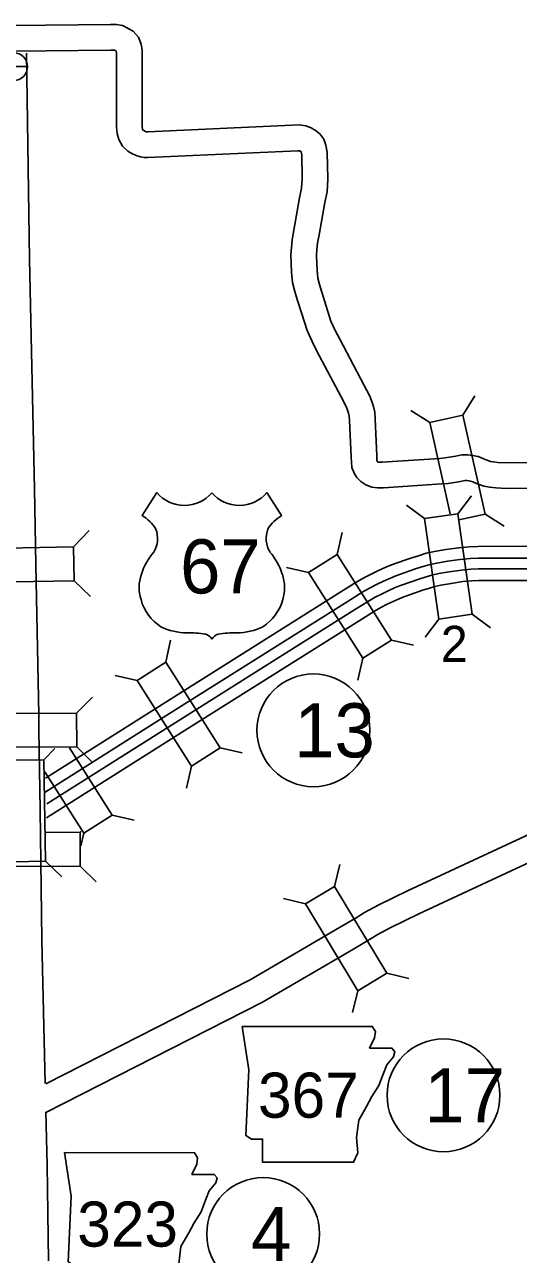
# Model space of a CAD drawing. Extents: x -939622 to -934222, y 1383701 to 1385301.
# Drawn here: x -936286.13 to -936268.8, y 1384561.29 to 1384604.48 of the extents above; entities that cross this region are included whole.
import ezdxf

# ---------------------------------------------------------------- set-up
doc = ezdxf.new("R2010")
doc.units = 0
for name, color, linetype in [('10', 7, 'Continuous'), ('15', 7, 'Continuous'), ('20', 7, 'Continuous'), ('21', 7, 'Continuous'), ('22', 7, 'Continuous'), ('26', 7, 'Continuous'), ('27', 7, 'Continuous')]:
    doc.layers.add(name, color=color, linetype=linetype)

msp = doc.modelspace()

# ---------------------------------------------------------------- linework, layer by layer
at = {"layer": '10'}
for points in [[(-936262.28, 1384589.162), (-936269.209, 1384589.087), (-936269.526, 1384589.104), (-936269.678, 1384589.12), (-936269.779, 1384589.139), (-936269.937, 1384589.198), (-936270.052, 1384589.246), (-936270.22, 1384589.315), (-936270.408, 1384589.351), (-936270.573, 1384589.367), (-936270.786, 1384589.366), (-936271, 1384589.318), (-936271.383, 1384589.26), (-936271.565, 1384589.242), (-936273.583, 1384589.114), (-936273.696, 1384589.109), (-936273.726, 1384589.113), (-936273.737, 1384589.117), (-936273.747, 1384589.125), (-936273.749, 1384589.127), (-936273.756, 1384589.138), (-936273.763, 1384589.155), (-936273.766, 1384589.181), (-936273.773, 1384589.337), (-936273.825, 1384590.636), (-936273.846, 1384590.873), (-936273.891, 1384591.069), (-936273.948, 1384591.246), (-936274.02, 1384591.425), (-936274.23, 1384591.822), (-936275.073, 1384593.428), (-936275.233, 1384593.741), (-936275.38, 1384594.059), (-936275.547, 1384594.585), (-936275.702, 1384595.088), (-936275.785, 1384595.356), (-936275.845, 1384595.577), (-936275.867, 1384595.844), (-936275.887, 1384596.37), (-936275.871, 1384596.578), (-936275.852, 1384596.799), (-936275.798, 1384597.096), (-936275.597, 1384598.227), (-936275.518, 1384598.607), (-936275.485, 1384599.051), (-936275.51, 1384600.005), (-936275.555, 1384600.247), (-936275.632, 1384600.46), (-936275.771, 1384600.647), (-936275.921, 1384600.757), (-936276.078, 1384600.856), (-936276.262, 1384600.922), (-936276.497, 1384600.954), (-936281.801, 1384600.709), (-936281.818, 1384600.71), (-936281.85, 1384600.716), (-936281.893, 1384600.728), (-936281.952, 1384600.757), (-936281.985, 1384600.775), (-936281.987, 1384600.778), (-936281.992, 1384600.8), (-936282.002, 1384600.921), (-936282.005, 1384603.585), (-936282.045, 1384603.795), (-936282.137, 1384604.035), (-936282.324, 1384604.244), (-936282.495, 1384604.347), (-936282.691, 1384604.448), (-936282.902, 1384604.479), (-936283.117, 1384604.48), (-936286.526, 1384604.445)], [(-936262.265, 1384588.262), (-936269.228, 1384588.187), (-936269.598, 1384588.207), (-936269.807, 1384588.229), (-936270.02, 1384588.268), (-936270.269, 1384588.361), (-936270.397, 1384588.415), (-936270.478, 1384588.448), (-936270.538, 1384588.459), (-936270.614, 1384588.467), (-936270.684, 1384588.467), (-936270.834, 1384588.433), (-936271.271, 1384588.367), (-936271.491, 1384588.345), (-936273.535, 1384588.215), (-936273.746, 1384588.206), (-936273.946, 1384588.237), (-936274.159, 1384588.311), (-936274.333, 1384588.437), (-936274.467, 1384588.571), (-936274.561, 1384588.731), (-936274.643, 1384588.923), (-936274.664, 1384589.112), (-936274.672, 1384589.299), (-936274.724, 1384590.579), (-936274.737, 1384590.732), (-936274.76, 1384590.83), (-936274.795, 1384590.939), (-936274.838, 1384591.045), (-936275.026, 1384591.403), (-936275.873, 1384593.014), (-936276.043, 1384593.348), (-936276.22, 1384593.732), (-936276.407, 1384594.316), (-936276.562, 1384594.822), (-936276.649, 1384595.104), (-936276.735, 1384595.42), (-936276.766, 1384595.79), (-936276.788, 1384596.388), (-936276.768, 1384596.65), (-936276.745, 1384596.918), (-936276.684, 1384597.256), (-936276.481, 1384598.398), (-936276.411, 1384598.733), (-936276.386, 1384599.072), (-936276.408, 1384599.911), (-936276.427, 1384600.01), (-936276.427, 1384600.013), (-936276.429, 1384600.014), (-936276.474, 1384600.042), (-936276.477, 1384600.043), (-936276.538, 1384600.051), (-936281.806, 1384599.808), (-936281.934, 1384599.815), (-936282.059, 1384599.84), (-936282.215, 1384599.883), (-936282.364, 1384599.957), (-936282.511, 1384600.036), (-936282.699, 1384600.208), (-936282.829, 1384600.441), (-936282.884, 1384600.652), (-936282.902, 1384600.886), (-936282.905, 1384603.5), (-936282.914, 1384603.547), (-936282.914, 1384603.548), (-936282.935, 1384603.561), (-936282.971, 1384603.579), (-936283.116, 1384603.58), (-936286.51, 1384603.545)], [(-936286.06, 1384603.476), (-936285.957, 1384596.224), (-936285.785, 1384588.177), (-936285.736, 1384585.517), (-936285.636, 1384580.233), (-936285.634, 1384579.703), (-936285.585, 1384576.908), (-936285.525, 1384572.324), (-936285.408, 1384567.291)], [(-936285.384, 1384567.282), (-936278.21, 1384570.933), (-936275.078, 1384572.765), (-936274.501, 1384573.113), (-936274.207, 1384573.297), (-936273.704, 1384573.558), (-936272.69, 1384574.061), (-936266.73, 1384576.832)], [(-936285.386, 1384566.272), (-936277.778, 1384570.142), (-936274.618, 1384571.991), (-936274.029, 1384572.347), (-936273.761, 1384572.515), (-936273.297, 1384572.755), (-936272.3, 1384573.25), (-936266.348, 1384576.017)], [(-936285.385, 1384566.291), (-936285.341, 1384564.418), (-936285.293, 1384561.06)]]:
    msp.add_lwpolyline(points, dxfattribs=at)
at = {"layer": '15'}
for points in [[(-936285.392, 1384578.018), (-936281.049, 1384580.768), (-936275.029, 1384584.556), (-936274.47, 1384584.909), (-936274.2, 1384585.061), (-936273.945, 1384585.191), (-936273.707, 1384585.312), (-936273.449, 1384585.421), (-936273.253, 1384585.501), (-936272.791, 1384585.669), (-936272.539, 1384585.755), (-936272.31, 1384585.827), (-936272.037, 1384585.91), (-936271.748, 1384585.973), (-936271.353, 1384586.041), (-936270.889, 1384586.107), (-936270.525, 1384586.139), (-936270.228, 1384586.154), (-936266.224, 1384586.157)], [(-936285.404, 1384577.522), (-936280.829, 1384580.419), (-936274.809, 1384584.207), (-936274.259, 1384584.554), (-936274.005, 1384584.698), (-936273.758, 1384584.823), (-936273.533, 1384584.937), (-936273.291, 1384585.04), (-936273.105, 1384585.116), (-936272.653, 1384585.28), (-936272.411, 1384585.363), (-936272.188, 1384585.433), (-936271.932, 1384585.511), (-936271.67, 1384585.568), (-936271.289, 1384585.633), (-936270.841, 1384585.697), (-936270.497, 1384585.728), (-936270.218, 1384585.741), (-936266.223, 1384585.744)], [(-936285.352, 1384577.111), (-936280.629, 1384580.102), (-936274.609, 1384583.889), (-936274.066, 1384584.233), (-936273.828, 1384584.367), (-936273.588, 1384584.489), (-936273.375, 1384584.597), (-936273.147, 1384584.694), (-936272.97, 1384584.766), (-936272.529, 1384584.926), (-936272.294, 1384585.006), (-936272.077, 1384585.074), (-936271.837, 1384585.148), (-936271.598, 1384585.2), (-936271.231, 1384585.263), (-936270.798, 1384585.324), (-936270.471, 1384585.354), (-936270.209, 1384585.366), (-936266.222, 1384585.369)], [(-936285.363, 1384576.616), (-936280.408, 1384579.753), (-936274.389, 1384583.541), (-936273.854, 1384583.878), (-936273.633, 1384584.004), (-936273.402, 1384584.121), (-936273.201, 1384584.223), (-936272.989, 1384584.313), (-936272.822, 1384584.381), (-936272.392, 1384584.537), (-936272.166, 1384584.614), (-936271.955, 1384584.68), (-936271.733, 1384584.748), (-936271.519, 1384584.795), (-936271.167, 1384584.855), (-936270.751, 1384584.915), (-936270.443, 1384584.942), (-936270.199, 1384584.954), (-936266.222, 1384584.957)]]:
    msp.add_lwpolyline(points, dxfattribs=at)
at = {"layer": '20'}
for p, q in [((-936270.754, 1384590.767), (-936270.33, 1384591.436)), ((-936271.913, 1384590.506), (-936272.582, 1384590.93)), ((-936270.754, 1384590.767), (-936271.913, 1384590.506)), ((-936271.913, 1384590.506), (-936271.192, 1384587.295)), ((-936269.974, 1384587.289), (-936270.754, 1384590.767)), ((-936270.923, 1384587.296), (-936270.448, 1384587.929)), ((-936272.099, 1384587.128), (-936272.733, 1384587.604)), ((-936270.888, 1384587.084), (-936269.974, 1384587.289)), ((-936269.974, 1384587.289), (-936269.304, 1384586.865)), ((-936284.415, 1384586.137), (-936283.866, 1384586.707)), ((-936275.159, 1384585.872), (-936274.984, 1384586.644)), ((-936276.163, 1384585.238), (-936276.936, 1384585.412)), ((-936284.393, 1384584.949), (-936283.822, 1384584.399)), ((-936271.596, 1384583.6), (-936272.072, 1384582.967)), ((-936270.42, 1384583.768), (-936269.787, 1384583.292)), ((-936281.18, 1384582.084), (-936281.006, 1384582.856)), ((-936273.255, 1384582.859), (-936272.483, 1384582.684)), ((-936274.26, 1384582.224), (-936274.434, 1384581.452)), ((-936282.184, 1384581.448), (-936282.956, 1384581.622)), ((-936284.304, 1384580.298), (-936283.746, 1384580.86)), ((-936285.451, 1384578.659), (-936285.071, 1384579.051)), ((-936283.054, 1384576.711), (-936284.555, 1384579.082)), ((-936284.3, 1384579.11), (-936283.738, 1384578.552)), ((-936279.273, 1384579.073), (-936278.501, 1384578.899)), ((-936285.451, 1384578.659), (-936286.638, 1384578.64)), ((-936285.394, 1384575.096), (-936285.451, 1384578.659)), ((-936280.277, 1384578.437), (-936280.451, 1384577.664)), ((-936285.424, 1384578.233), (-936284.058, 1384576.076)), ((-936284.058, 1384576.076), (-936283.054, 1384576.711)), ((-936283.054, 1384576.711), (-936282.281, 1384576.538)), ((-936284.183, 1384576.112), (-936285.37, 1384576.108)), ((-936284.183, 1384576.112), (-936284.145, 1384576.151)), ((-936284.179, 1384574.924), (-936284.183, 1384576.112)), ((-936284.058, 1384576.076), (-936284.156, 1384575.641)), ((-936287.743, 1384574.911), (-936284.179, 1384574.924)), ((-936286.582, 1384575.077), (-936285.394, 1384575.096)), ((-936285.394, 1384575.096), (-936284.825, 1384574.544)), ((-936284.179, 1384574.924), (-936283.617, 1384574.366)), ((-936275.261, 1384574.21), (-936275.072, 1384574.979)), ((-936276.278, 1384573.595), (-936277.047, 1384573.785)), ((-936273.417, 1384571.16), (-936272.648, 1384570.971)), ((-936274.434, 1384570.546), (-936274.623, 1384569.777))]:
    msp.add_line(p, q, dxfattribs=at)
for points in [[(-936270.42, 1384583.768), (-936270.923, 1384587.296), (-936272.099, 1384587.128), (-936271.596, 1384583.6)], [(-936287.956, 1384584.882), (-936284.393, 1384584.949), (-936284.415, 1384586.137), (-936287.979, 1384586.069)], [(-936273.255, 1384582.859), (-936275.159, 1384585.872), (-936276.163, 1384585.238), (-936274.26, 1384582.224)], [(-936282.184, 1384581.448), (-936280.277, 1384578.437), (-936279.273, 1384579.073), (-936281.18, 1384582.084)], [(-936284.304, 1384580.298), (-936287.868, 1384580.286), (-936287.864, 1384579.098), (-936284.3, 1384579.11)], [(-936273.417, 1384571.16), (-936275.261, 1384574.21), (-936276.278, 1384573.595), (-936274.434, 1384570.546)]]:
    msp.add_lwpolyline(points, close=True, dxfattribs=at)
at = {"layer": '21'}
for points in [[(-936278.493, 1384569.294), (-936278.264, 1384567.772), (-936278.366, 1384565.462), (-936278.163, 1384565.336), (-936277.782, 1384565.336), (-936277.782, 1384564.524), (-936274.585, 1384564.524), (-936274.432, 1384564.853), (-936274.483, 1384565.386), (-936274.407, 1384565.995), (-936274.128, 1384566.478), (-936273.95, 1384566.833), (-936273.696, 1384567.213), (-936273.544, 1384567.619), (-936273.417, 1384567.949), (-936273.189, 1384568.229), (-936273.138, 1384568.406), (-936273.24, 1384568.533), (-936274.026, 1384568.533), (-936273.849, 1384568.888), (-936273.823, 1384569.117), (-936273.929, 1384569.292)], [(-936284.728, 1384564.86), (-936284.5, 1384563.337), (-936284.602, 1384561.028), (-936284.399, 1384560.901), (-936284.018, 1384560.901), (-936284.018, 1384560.089), (-936280.82, 1384560.089), (-936280.668, 1384560.419), (-936280.719, 1384560.951), (-936280.643, 1384561.561), (-936280.364, 1384562.043), (-936280.186, 1384562.398), (-936279.932, 1384562.779), (-936279.78, 1384563.185), (-936279.653, 1384563.515), (-936279.425, 1384563.794), (-936279.374, 1384563.971), (-936279.475, 1384564.098), (-936280.262, 1384564.098), (-936280.084, 1384564.453), (-936280.059, 1384564.682), (-936280.164, 1384564.857)]]:
    msp.add_lwpolyline(points, close=True, dxfattribs=at)
at = {"layer": '22'}
for p, q in [((-936281.49, 1384588.042), (-936282.009, 1384587.239)), ((-936277.629, 1384588.042), (-936277.11, 1384587.239))]:
    msp.add_line(p, q, dxfattribs=at)
for centre, radius, start, end in [((-936280.523, 1384588.855), 1.264, 220.075, 319.6701), ((-936278.596, 1384588.855), 1.264, 220.3299, 319.925), ((-936282.688, 1384586.073), 1.349, 30.7809, 59.9883), ((-936276.432, 1384586.073), 1.349, 120.0117, 149.2191), ((-936282.391, 1384586.429), 0.925, 328.8105, 21.2108), ((-936276.728, 1384586.429), 0.925, 158.7892, 211.1895), ((-936279.973, 1384584.533), 2.157, 138.9565, 162.6913), ((-936279.147, 1384584.533), 2.157, 17.3087, 41.0435), ((-936280.685, 1384584.71), 1.426, 160.9576, 197.3819), ((-936278.434, 1384584.71), 1.426, 342.6181, 19.0424), ((-936280.453, 1384584.714), 1.65, 195.1074, 237.1312), ((-936278.667, 1384584.714), 1.65, 302.8688, 344.8926), ((-936280.422, 1384585.234), 2.118, 244.0771, 269.5779), ((-936280.373, 1384579.236), 3.88, 81.1942, 90.9539), ((-936279.888, 1384582.715), 0.372, 28.0342, 72.9864), ((-936279.231, 1384582.715), 0.372, 107.0136, 151.9658), ((-936278.746, 1384579.236), 3.88, 89.0461, 98.8058), ((-936278.697, 1384585.234), 2.118, 270.4221, 295.9229)]:
    msp.add_arc(centre, radius, start, end, dxfattribs=at)
at = {"layer": '26'}
msp.add_line((-936287.004, 1384603.004), (-936286.029, 1384603.004), dxfattribs=at)
msp.add_circle((-936286.516, 1384603.004), 0.487, dxfattribs=at)
at = {"layer": '27'}
for centre in [(-936275.996, 1384579.694), (-936271.43, 1384566.873), (-936277.759, 1384562.004)]:
    msp.add_circle(centre, 1.98, dxfattribs=at)

# ---------------------------------------------------------------- texts
at = {"layer": '20'}
msp.add_text('2', height=1.267, dxfattribs=at).set_placement((-936271.525, 1384582.096))
at = {"layer": '21'}
for s, p in [('367', (-936277.94, 1384566.086)), ('323', (-936284.283, 1384561.558))]:
    msp.add_text(s, height=1.584, dxfattribs=at).set_placement(p)
at = {"layer": '22'}
msp.add_text('67', height=1.9008, dxfattribs=at).set_placement((-936280.674, 1384584.501))
at = {"layer": '27'}
for s, height, p in [('13', 1.9008, (-936276.669, 1384578.743)), ('17', 1.9008, (-936272.104, 1384565.922)), ('4', 1.901, (-936278.185, 1384561.054))]:
    msp.add_text(s, height=height, dxfattribs=at).set_placement(p)

doc.saveas('drawing.dxf')
